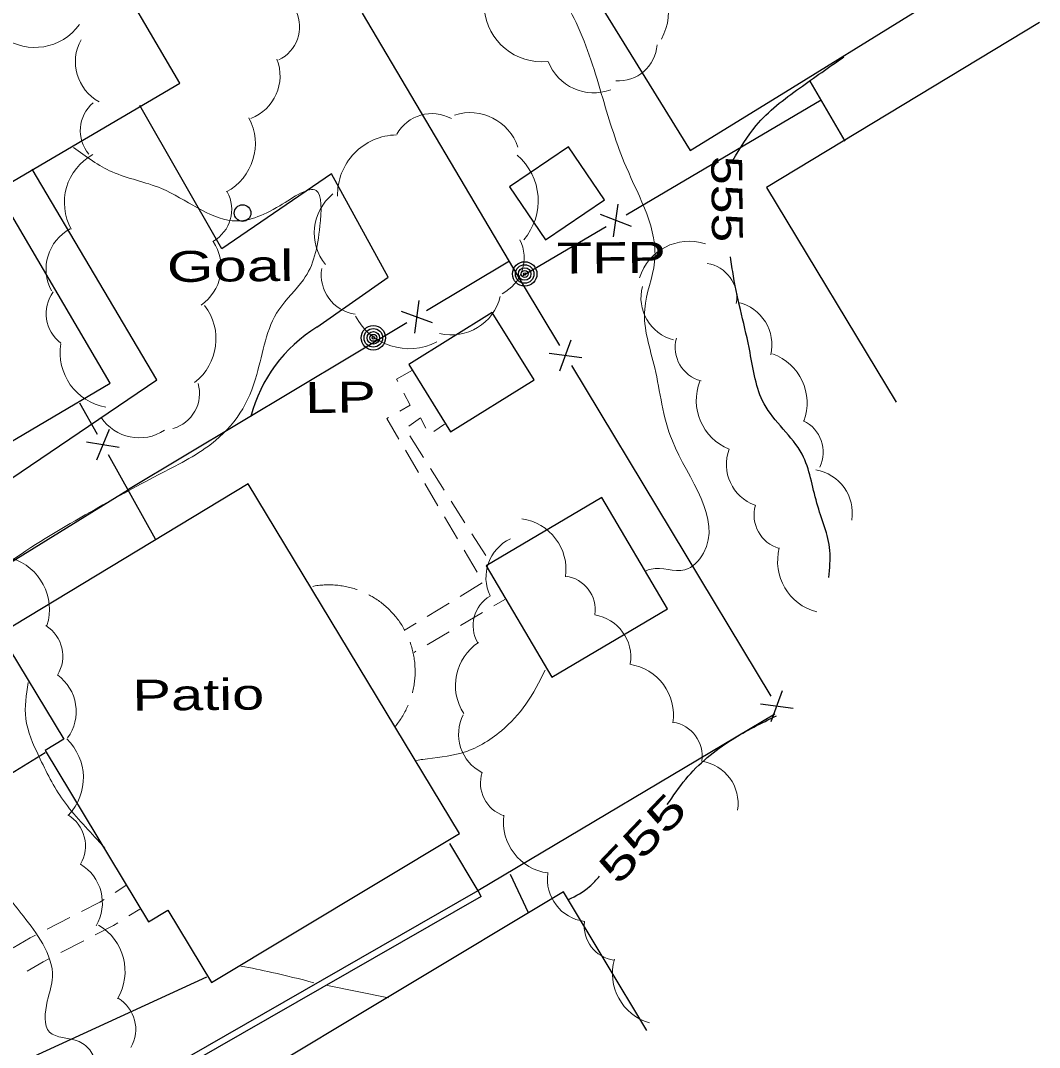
# Model space of a CAD drawing. Extents: x 2361708 to 2370558, y 6977955 to 6991887.
# Drawn here: x 2366409.9 to 2366568.2, y 6982441.6 to 6982601.1 of the extents above; entities that cross this region are included whole.
import ezdxf
from ezdxf.enums import TextEntityAlignment as Align

# ---------------------------------------------------------------- set-up
doc = ezdxf.new("R2010")
doc.units = 0
doc.header["$LTSCALE"] = 1.9
for name, color, linetype, lineweight in [('11', 7, 'Continuous', 25), ('13', 7, 'Continuous', 13), ('14', 7, 'Continuous', 13), ('17', 7, 'Continuous', 25), ('2', 7, 'Continuous', 25), ('20', 7, 'Continuous', 25), ('23', 7, 'Continuous', 25), ('29', 7, 'Continuous', 13), ('31', 7, 'Continuous', 13), ('35', 7, 'Continuous', 13)]:
    doc.layers.add(name, color=color, linetype=linetype, lineweight=lineweight)

msp = doc.modelspace()

# ---------------------------------------------------------------- linework, layer by layer
at = {"layer": '11'}
for points in [[(2366541.214, 6982667.518), (2366487.934, 6982634.619), (2366503.525, 6982609.366), (2366498.336, 6982606.157), (2366513.947, 6982580.874), (2366529.834, 6982590.676), (2366529.825, 6982590.696), (2366563.707, 6982611.639), (2366551.64, 6982631.165), (2366538.338, 6982622.938), (2366532.274, 6982632.741), (2366554.296, 6982646.362)], [(2366423.847, 6982544.735), (2366406.261, 6982574.679), (2366434.683, 6982591.37), (2366422.393, 6982612.294), (2366363.371, 6982577.63), (2366370.242, 6982565.925), (2366367.776, 6982564.472), (2366377.413, 6982548.093), (2366380.406, 6982549.852), (2366393.793, 6982527.068)], [(2366495.031, 6982581.464), (2366485.859, 6982575.237), (2366491.438, 6982567.029), (2366500.609, 6982573.247)], [(2366483.195, 6982555.71), (2366470.221, 6982547.646), (2366476.721, 6982537.198), (2366489.695, 6982545.262)], [(2366478.105, 6982474.828), (2366445.297, 6982529.108), (2366406.756, 6982505.81), (2366416.653, 6982489.434), (2366413.749, 6982487.676), (2366429.803, 6982461.077), (2366432.806, 6982462.886), (2366439.574, 6982451.64)], [(2366510.395, 6982509.677), (2366500.189, 6982526.971), (2366482.24, 6982516.38), (2366492.445, 6982499.085)]]:
    msp.add_lwpolyline(points, close=True, dxfattribs=at)
for points in [[(2366568.181, 6982600.771), (2366525.772, 6982575.157), (2366545.91, 6982541.817)], [(2366507.198, 6982444.204), (2366494.262, 6982465.741), (2366444.245, 6982435.713), (2366458.908, 6982411.302), (2366471.417, 6982418.811), (2366486.701, 6982393.346)]]:
    msp.add_lwpolyline(points, dxfattribs=at)
at = {"layer": '13'}
for p, q in [((2366475.79, 6982538.369), (2366474.121, 6982537.263)), ((2366470.387, 6982536.577), (2366472.529, 6982533.197)), ((2366471.721, 6982530.9), (2366469.698, 6982534.351)), ((2366473.595, 6982531.508), (2366475.737, 6982528.128)), ((2366474.75, 6982525.718), (2366472.727, 6982529.169)), ((2366476.813, 6982526.438), (2366478.956, 6982523.058)), ((2366477.79, 6982520.547), (2366475.767, 6982523.998)), ((2366480.032, 6982521.368), (2366482.174, 6982517.989)), ((2366480.829, 6982515.375), (2366478.806, 6982518.827)), ((2366478.194, 6982511.631), (2366481.605, 6982513.713)), ((2366485.149, 6982511.156), (2366483.419, 6982510.15)), ((2366473.074, 6982508.512), (2366476.484, 6982510.594)), ((2366481.688, 6982509.144), (2366478.237, 6982507.131)), ((2366469.654, 6982506.429), (2366471.364, 6982507.465)), ((2366476.507, 6982506.124), (2366473.056, 6982504.111)), ((2366471.325, 6982503.105), (2366471.057, 6982502.942)), ((2366426.29, 6982466.715), (2366424.6, 6982465.648)), ((2366417.606, 6982461.771), (2366414.053, 6982459.938)), ((2366428.434, 6982463.074), (2366426.744, 6982462.008)), ((2366419.751, 6982458.132), (2366416.198, 6982456.297))]:
    msp.add_line(p, q, dxfattribs=at)
for points in [[(2366468.526, 6982544.99), (2366468.323, 6982545.378), (2366470.82, 6982546.762)], [(2366468.831, 6982540.393), (2366470.432, 6982541.308), (2366469.444, 6982543.219)], [(2366468.682, 6982536.071), (2366466.821, 6982539.254), (2366467.09, 6982539.406)], [(2366472.875, 6982537.761), (2366472.06, 6982539.353), (2366470.252, 6982538.076)], [(2366422.91, 6982464.572), (2366422.264, 6982464.165), (2366419.387, 6982462.688)], [(2366425.054, 6982460.942), (2366424.359, 6982460.496), (2366421.532, 6982459.049)], [(2366412.272, 6982459.031), (2366411.406, 6982458.582), (2366408.801, 6982457.047)], [(2366414.417, 6982455.381), (2366413.442, 6982454.881), (2366410.936, 6982453.408)]]:
    msp.add_lwpolyline(points, dxfattribs=at)
at = {"layer": '14'}
for points in [[(2366462.194, 6982512.678), (2366462.174, 6982512.688), (2366461.953, 6982512.766), (2366461.722, 6982512.834), (2366461.501, 6982512.902), (2366461.271, 6982512.96), (2366461.051, 6982513.017), (2366460.82, 6982513.075), (2366460.59, 6982513.123), (2366460.359, 6982513.171), (2366460.129, 6982513.219), (2366459.898, 6982513.256), (2366459.668, 6982513.294), (2366459.438, 6982513.322), (2366459.207, 6982513.35), (2366458.967, 6982513.367), (2366458.737, 6982513.385), (2366458.506, 6982513.403), (2366458.267, 6982513.411), (2366458.037, 6982513.419), (2366457.796, 6982513.426), (2366457.566, 6982513.424), (2366457.327, 6982513.412), (2366457.097, 6982513.41), (2366456.867, 6982513.398), (2366456.627, 6982513.375), (2366456.397, 6982513.353), (2366456.167, 6982513.331), (2366455.928, 6982513.299), (2366455.698, 6982513.266), (2366455.468, 6982513.224), (2366455.299, 6982513.193)], [(2366469.615, 6982506.339), (2366469.533, 6982506.488), (2366469.421, 6982506.696), (2366469.299, 6982506.896), (2366469.177, 6982507.094), (2366469.056, 6982507.293), (2366468.923, 6982507.492), (2366468.792, 6982507.68), (2366468.66, 6982507.879), (2366468.518, 6982508.068), (2366468.376, 6982508.247), (2366468.225, 6982508.436), (2366468.083, 6982508.614), (2366467.931, 6982508.793), (2366467.77, 6982508.971), (2366467.618, 6982509.14), (2366467.456, 6982509.308), (2366467.285, 6982509.477), (2366467.123, 6982509.645), (2366466.952, 6982509.803), (2366466.78, 6982509.962), (2366466.608, 6982510.12), (2366466.427, 6982510.268), (2366466.245, 6982510.427), (2366466.064, 6982510.565), (2366465.873, 6982510.713), (2366465.691, 6982510.852), (2366465.5, 6982510.989), (2366465.309, 6982511.118), (2366465.107, 6982511.246), (2366464.916, 6982511.374), (2366464.715, 6982511.502), (2366464.514, 6982511.62), (2366464.303, 6982511.728), (2366464.102, 6982511.846), (2366464.021, 6982511.885)], [(2366470.787, 6982496.649), (2366470.806, 6982496.729), (2366470.864, 6982496.96), (2366470.912, 6982497.19), (2366470.959, 6982497.421), (2366470.997, 6982497.651), (2366471.045, 6982497.882), (2366471.073, 6982498.112), (2366471.111, 6982498.342), (2366471.138, 6982498.572), (2366471.156, 6982498.813), (2366471.174, 6982499.043), (2366471.192, 6982499.273), (2366471.2, 6982499.513), (2366471.207, 6982499.743), (2366471.205, 6982499.983), (2366471.213, 6982500.213), (2366471.201, 6982500.453), (2366471.188, 6982500.683), (2366471.176, 6982500.913), (2366471.164, 6982501.153), (2366471.142, 6982501.383), (2366471.109, 6982501.613), (2366471.077, 6982501.852), (2366471.045, 6982502.082), (2366471.013, 6982502.312), (2366470.971, 6982502.541), (2366470.918, 6982502.771), (2366470.866, 6982503), (2366470.814, 6982503.23), (2366470.762, 6982503.459), (2366470.69, 6982503.679), (2366470.627, 6982503.908), (2366470.556, 6982504.128), (2366470.483, 6982504.357), (2366470.422, 6982504.516)], [(2366468.057, 6982491.353), (2366468.206, 6982491.534), (2366468.354, 6982491.716), (2366468.492, 6982491.907), (2366468.64, 6982492.089), (2366468.768, 6982492.28), (2366468.907, 6982492.471), (2366469.035, 6982492.672), (2366469.163, 6982492.864), (2366469.281, 6982493.065), (2366469.399, 6982493.266), (2366469.517, 6982493.477), (2366469.635, 6982493.678), (2366469.743, 6982493.889), (2366469.841, 6982494.1), (2366469.939, 6982494.311), (2366470.037, 6982494.522), (2366470.135, 6982494.733), (2366470.145, 6982494.753)]]:
    msp.add_lwpolyline(points, dxfattribs=at)
at = {"layer": '17'}
for p, q in [((2366532.495, 6982591.671), (2366537.954, 6982582.343)), ((2366503.972, 6982570.909), (2366534.293, 6982588.758)), ((2366502.034, 6982567.48), (2366502.766, 6982572.547)), ((2366504.799, 6982569.106), (2366500.011, 6982570.931)), ((2366487.94, 6982561.466), (2366500.869, 6982569.079)), ((2366485.859, 6982563.706), (2366472.992, 6982555.993)), ((2366471.807, 6982557.582), (2366471.125, 6982552.505)), ((2366469.062, 6982555.936), (2366473.87, 6982554.151)), ((2366469.899, 6982554.144), (2366426.714, 6982528.251)), ((2366493.692, 6982546.67), (2366495.466, 6982551.477)), ((2366492.045, 6982549.414), (2366497.122, 6982548.733)), ((2366495.484, 6982547.517), (2366526.445, 6982496.119)), ((2366421.853, 6982536.755), (2366419.116, 6982541.66)), ((2366423.665, 6982537.543), (2366421.73, 6982532.794)), ((2366425.222, 6982534.747), (2366420.173, 6982535.589)), ((2366430.908, 6982520.511), (2366423.603, 6982533.612)), ((2366526.512, 6982492.19), (2366528.286, 6982496.997)), ((2366524.856, 6982494.934), (2366529.932, 6982494.252)), ((2366527.091, 6982493.345), (2366480.97, 6982465.875)), ((2366476.53, 6982473.233), (2366480.97, 6982465.875)), ((2366485.965, 6982468.512), (2366488.752, 6982462.538))]:
    msp.add_line(p, q, dxfattribs=at)
msp.add_lwpolyline([(2366463.002, 6982602.2), (2366487.985, 6982559.966), (2366493.624, 6982550.599)], dxfattribs=at)
at = {"layer": '2'}
for p, q in [((2366373.146, 6982495.2), (2366426.714, 6982528.251)), ((2366387.684, 6982471.337), (2366413.752, 6982487.386)), ((2366481.448, 6982465.039), (2366480.98, 6982465.875)), ((2366408.207, 6982438.471), (2366438.885, 6982452.534))]:
    msp.add_line(p, q, dxfattribs=at)
for points in [[(2366455.945, 6982553.451), (2366467.012, 6982561.207), (2366458.199, 6982577.253), (2366441.209, 6982565.591), (2366428.477, 6982587.851)], [(2366369.268, 6982503.373), (2366431.103, 6982545.244), (2366411.72, 6982577.981)], [(2366480.97, 6982465.875), (2366435.765, 6982439.953), (2366414.082, 6982428.526)], [(2366481.448, 6982465.039), (2366436.223, 6982439.107), (2366414.53, 6982427.68)]]:
    msp.add_lwpolyline(points, dxfattribs=at)
msp.add_arc((2366468.252, 6982533.632), 23.329, 121.83859, 165.19162, dxfattribs=at)
at = {"layer": '20'}
for centre, radius in [((2366488.228, 6982561.708), 1.9), ((2366488.228, 6982561.708), 1.442), ((2366488.228, 6982561.708), 0.973), ((2366488.228, 6982561.708), 0.539), ((2366488.228, 6982561.708), 0.192), ((2366464.722, 6982551.794), 1.9), ((2366464.722, 6982551.794), 1.442), ((2366464.722, 6982551.794), 0.973), ((2366464.722, 6982551.794), 0.539), ((2366464.722, 6982551.794), 0.192)]:
    msp.add_circle(centre, radius, dxfattribs=at)
at = {"layer": '23'}
msp.add_circle((2366444.416, 6982571.172), 1.3, dxfattribs=at)
at = {"layer": '29'}
for centre, radius, start, end in [((2366501.536, 6982602.541), 9.049, 331.21133, 61.21133), ((2366447.588, 6982600.096), 5.672, 295.35465, 25.35465), ((2366490.955, 6982603.703), 9.049, 185.35486, 275.35486), ((2366412.155, 6982605.407), 8.513, 234.35396, 324.35396), ((2366425.547, 6982594.675), 7.097, 151.26504, 241.26504), ((2366502.776, 6982597.711), 6.029, 266.05091, 356.05091), ((2366443.133, 6982592.481), 7.097, 291.19774, 21.19774), ((2366498.946, 6982597.393), 7.545, 200.66211, 290.66211), ((2366424.873, 6982583.968), 5.672, 130.14268, 220.14268), ((2366473.822, 6982580.386), 6.233, 61.05981, 151.05981), ((2366479.76, 6982578.964), 7.8, 18.24518, 108.24518), ((2366437.879, 6982581.965), 8.513, 298.03256, 28.03256), ((2366468.506, 6982573.958), 9.355, 91.13364, 181.13364), ((2366425.242, 6982572.775), 8.513, 118.70821, 208.70821), ((2366480.969, 6982573.082), 9.355, 319.40404, 49.40404), ((2366437.05, 6982571.728), 5.672, 299.11485, 29.11485), ((2366463.338, 6982568.065), 7.8, 128.95771, 218.95771), ((2366420.986, 6982562.451), 7.097, 118.04603, 208.04603), ((2366481.905, 6982564.202), 6.233, 296.92907, 26.92907), ((2366433.964, 6982562.735), 7.097, 304.41123, 34.41123), ((2366513.814, 6982558.657), 8.137, 72.31106, 162.31106), ((2366462.854, 6982561.602), 6.233, 171.01971, 261.01971), ((2366515.744, 6982557.984), 5.422, 350.99846, 80.99846), ((2366513.071, 6982558.032), 6.784, 165.22015, 255.22015), ((2366419.569, 6982555.542), 5.672, 143.52659, 233.52659), ((2366476.852, 6982560.045), 7.8, 256.36818, 346.36818), ((2366431.773, 6982551.612), 8.513, 307.58056, 37.58056), ((2366519.842, 6982550.693), 6.784, 346.82606, 76.82606), ((2366470.285, 6982559.462), 9.355, 207.2501, 297.2501), ((2366517.022, 6982550.327), 5.422, 165.02816, 255.02816), ((2366424.598, 6982549.43), 8.513, 170.25421, 260.25421), ((2366523.954, 6982541.66), 8.137, 339.96536, 69.96536), ((2366432.051, 6982543.154), 5.672, 285.78522, 15.78522), ((2366523.011, 6982542.055), 8.137, 158.18474, 248.18474), ((2366428.352, 6982543.355), 7.097, 213.61097, 303.61097), ((2366529.173, 6982534.012), 5.422, 334.57037, 64.57037), ((2366526.337, 6982532.152), 6.784, 159.856, 249.856), ((2366532.327, 6982524.586), 6.784, 350.61698, 80.61698), ((2366529.273, 6982524.283), 5.422, 163.90525, 253.90525), ((2366486.671, 6982515.791), 7.975, 352.05694, 82.05694), ((2366488.86, 6982514.57), 6.649, 115.43387, 205.43387), ((2366535.647, 6982517.088), 8.137, 165.2742, 255.2742), ((2366406.042, 6982509.586), 8.365, 342.72052, 72.72052), ((2366493.861, 6982509.53), 5.314, 352.05694, 82.05694), ((2366485.534, 6982507.092), 5.314, 120.1817, 210.1817), ((2366498.057, 6982502.18), 6.649, 350.97964, 80.97964), ((2366410.924, 6982502.356), 5.573, 328.07408, 58.07408), ((2366485.441, 6982497.797), 7.975, 123.30326, 213.30326), ((2366503.354, 6982493.199), 7.975, 351.30774, 81.30774), ((2366411.594, 6982493.747), 6.974, 324.00446, 54.00446), ((2366484.609, 6982490.216), 6.649, 152.8872, 242.8872), ((2366510.463, 6982486.843), 5.314, 351.32991, 81.32991), ((2366411.324, 6982483.451), 8.365, 316.33344, 46.33344), ((2366514.731, 6982479.452), 6.649, 351.32991, 81.32991), ((2366486.672, 6982482.618), 5.314, 161.6765, 251.6765), ((2366414.428, 6982472.899), 5.573, 329.26122, 59.26122), ((2366492.906, 6982476.581), 7.975, 172.46825, 262.46825), ((2366415.663, 6982464.033), 6.974, 329.26122, 59.26122), ((2366498.392, 6982467.734), 6.649, 172.32207, 262.32207), ((2366417.795, 6982453.368), 8.365, 329.52219, 59.52219), ((2366502.788, 6982460.418), 5.314, 172.32207, 262.32207), ((2366509.834, 6982453.044), 7.975, 163.75956, 253.75956), ((2366422.244, 6982444.412), 5.573, 329.52219, 59.52219)]:
    msp.add_arc(centre, radius, start, end, dxfattribs=at)
at = {"layer": '31', "lineweight": 25}
for points in [[(2366520.582, 6982579.327), (2366524.16, 6982584.751), (2366530.926, 6982590.586), (2366537.79, 6982595.422)], [(2366535.449, 6982514.575), (2366535.62, 6982518.747), (2366533.609, 6982526.129), (2366531.307, 6982533.707), (2366525.412, 6982541.551), (2366523.226, 6982549.531), (2366520.653, 6982561.377), (2366520.215, 6982564.353)], [(2366510.374, 6982479.296), (2366513.237, 6982483.233), (2366520.428, 6982489.402), (2366527.313, 6982493.087)], [(2366495.043, 6982464.529), (2366498.285, 6982466.55), (2366499.869, 6982468.195)]]:
    msp.add_spline(points, degree=3, dxfattribs=at)
at = {"layer": '35'}
msp.add_line((2366457.338, 6982451.259), (2366467.067, 6982449.301), dxfattribs=at)
for points in [[(2366382.922, 6982861.251), (2366380.257, 6982859.665), (2366372.65, 6982850.962), (2366370.566, 6982842.942), (2366371.881, 6982836.064), (2366373.934, 6982830.524), (2366377.527, 6982823.937), (2366379.318, 6982818.584), (2366382.534, 6982807.454), (2366387.31, 6982798.429), (2366394.727, 6982792.56), (2366398.95, 6982784.829), (2366403.53, 6982777.573), (2366405.778, 6982770.374), (2366406.928, 6982765.104), (2366408.444, 6982755.039), (2366408.701, 6982742.78), (2366411.114, 6982732.943), (2366415.493, 6982726.804), (2366422.364, 6982720.449), (2366422.656, 6982720.212), (2366426.278, 6982715.866), (2366426.706, 6982711.92), (2366427.041, 6982705.043), (2366429.311, 6982696.634), (2366432.824, 6982691.097), (2366438.218, 6982683.368), (2366438.706, 6982678.313), (2366435.554, 6982671.082), (2366435.6, 6982661.102), (2366432.179, 6982653.849), (2366430.358, 6982642.291), (2366431.939, 6982633.876), (2366432.428, 6982628.67), (2366427.3, 6982625.252), (2366422.187, 6982620.303), (2366411.011, 6982613.596), (2366401.31, 6982608.413), (2366389.859, 6982599.974), (2366377.935, 6982590.85), (2366368.381, 6982582.889), (2366358.008, 6982576.92), (2366350.914, 6982573.012), (2366345.686, 6982567.552), (2366342.308, 6982559.96), (2366345.313, 6982553.118), (2366349.203, 6982544.754), (2366352.385, 6982539.344), (2366355.804, 6982530.987), (2366360.814, 6982523.714), (2366365.289, 6982515.836), (2366371.123, 6982510.161), (2366377.259, 6982508.57), (2366380.741, 6982509.363), (2366382.407, 6982506.708), (2366384.016, 6982502.584), (2366382.344, 6982498.537), (2366381.598, 6982495.02), (2366382.985, 6982492.163), (2366387.012, 6982490.461), (2366388.886, 6982485.779), (2366391.028, 6982481.449), (2366393.832, 6982476.806), (2366393.153, 6982474.609), (2366390.976, 6982472.219), (2366392.011, 6982466.338), (2366394.788, 6982461.484), (2366398.613, 6982454.61), (2366401.47, 6982448.717), (2366403.744, 6982443.038), (2366409.672, 6982439.115), (2366413.643, 6982435.792), (2366415.717, 6982432.212), (2366416.675, 6982430.351)], [(2366500.973, 6982674.785), (2366501.879, 6982670.944), (2366503.257, 6982665.947), (2366500.042, 6982661.136), (2366493.241, 6982654.961), (2366488.594, 6982648.296), (2366483.284, 6982640.935), (2366482.588, 6982628.998), (2366485.85, 6982621.449), (2366490.885, 6982610.416), (2366496.227, 6982600.746), (2366500.349, 6982589.005), (2366503.981, 6982578.369), (2366508.411, 6982563.581), (2366506.871, 6982556.266), (2366508.418, 6982547.14), (2366511.166, 6982535.785), (2366515.993, 6982518.34), (2366513.087, 6982515.733), (2366507.855, 6982515.873), (2366507.008, 6982515.565)], [(2366418.158, 6982581.362), (2366424.164, 6982577.569), (2366431.809, 6982574.972), (2366442.808, 6982569.977), (2366450.175, 6982572.316), (2366455.853, 6982574.691), (2366456.416, 6982569.166), (2366453.865, 6982560.812), (2366450.049, 6982556.165), (2366446.605, 6982546.082), (2366444.002, 6982540.067), (2366439.577, 6982535.344), (2366431.293, 6982530.495), (2366420.757, 6982524.724), (2366408.598, 6982517.188), (2366398.07, 6982508.548), (2366392.384, 6982501.734), (2366392.983, 6982497.729), (2366397.185, 6982493.279), (2366399.205, 6982489.068), (2366401.375, 6982480.688), (2366401.9, 6982475.002), (2366405.271, 6982468.544), (2366410.364, 6982461.972), (2366413.375, 6982457.661), (2366414.894, 6982452.505), (2366414.08, 6982448.757), (2366414.425, 6982443.96), (2366419.03, 6982442.474), (2366420.855, 6982440.941), (2366422.765, 6982436.719), (2366424.696, 6982434.558)], [(2366448.706, 6982300.17), (2366445.678, 6982304.201), (2366440.393, 6982312.031), (2366432.968, 6982322.991), (2366425.28, 6982335.348), (2366418.669, 6982347.996), (2366412.671, 6982358.259), (2366405.42, 6982370.991), (2366399.79, 6982377.188), (2366395.262, 6982383.335), (2366388.936, 6982389.195), (2366382.674, 6982396.676), (2366375.551, 6982403.258), (2366368.628, 6982405.622), (2366365.413, 6982409.262), (2366363.69, 6982414.806), (2366363.431, 6982423.144), (2366358.581, 6982432.638), (2366352.023, 6982438.676), (2366345.159, 6982445.391), (2366342.251, 6982450.394), (2366336.674, 6982460.611), (2366327.373, 6982471.023), (2366322.017, 6982474.802), (2366314.268, 6982476.838), (2366307.329, 6982478.772), (2366302.374, 6982484.475), (2366296.384, 6982489.759), (2366292.297, 6982495.67), (2366290.885, 6982504.277), (2366287.599, 6982514.377), (2366283.173, 6982525.485), (2366274.551, 6982536.193), (2366266.71, 6982542.589), (2366256.806, 6982550.305), (2366248.777, 6982550.108), (2366237.503, 6982544.161), (2366230.164, 6982538.781)], [(2366491.404, 6982500.176), (2366488.414, 6982494.887), (2366484.613, 6982490.771), (2366478.386, 6982487.291), (2366472.405, 6982486.314), (2366471.436, 6982486.155)], [(2366411.099, 6982498.251), (2366410.742, 6982492.637), (2366412.777, 6982486.807), (2366416.573, 6982479.932), (2366422.205, 6982473.456), (2366423.014, 6982472.534)], [(2366444.149, 6982454.223), (2366448.959, 6982453.239), (2366455.504, 6982451.632)]]:
    msp.add_spline(points, degree=3, dxfattribs=at)

# ---------------------------------------------------------------- texts
at = {"layer": '14', "width": 1.4}
msp.add_text('Patio', height=4.8, rotation=0.545, dxfattribs=at).set_placement((2366427.321, 6982493.865))
at = {"layer": '20', "width": 1.4}
for s, p in [('  TFP', (2366488.228, 6982561.709)), ('  LP', (2366449.153, 6982540.055))]:
    msp.add_text(s, height=4.8, rotation=0.545, dxfattribs=at).set_placement(p)
at = {"layer": '23', "width": 1.45}
msp.add_text('  Goal', height=4.8, rotation=0.545, dxfattribs=at).set_placement((2366427.498, 6982560.4))
at = {"layer": '31'}
for rotation, width, p in [(270.545, 1.25, (2366517.259, 6982573.331)), (46.369, 1.5, (2366508.258, 6982472.412))]:
    msp.add_text(' 555 ', height=4.8, rotation=rotation, dxfattribs=dict(at, width=width)).set_placement(p, align=Align.CENTER)

doc.saveas('drawing.dxf')
